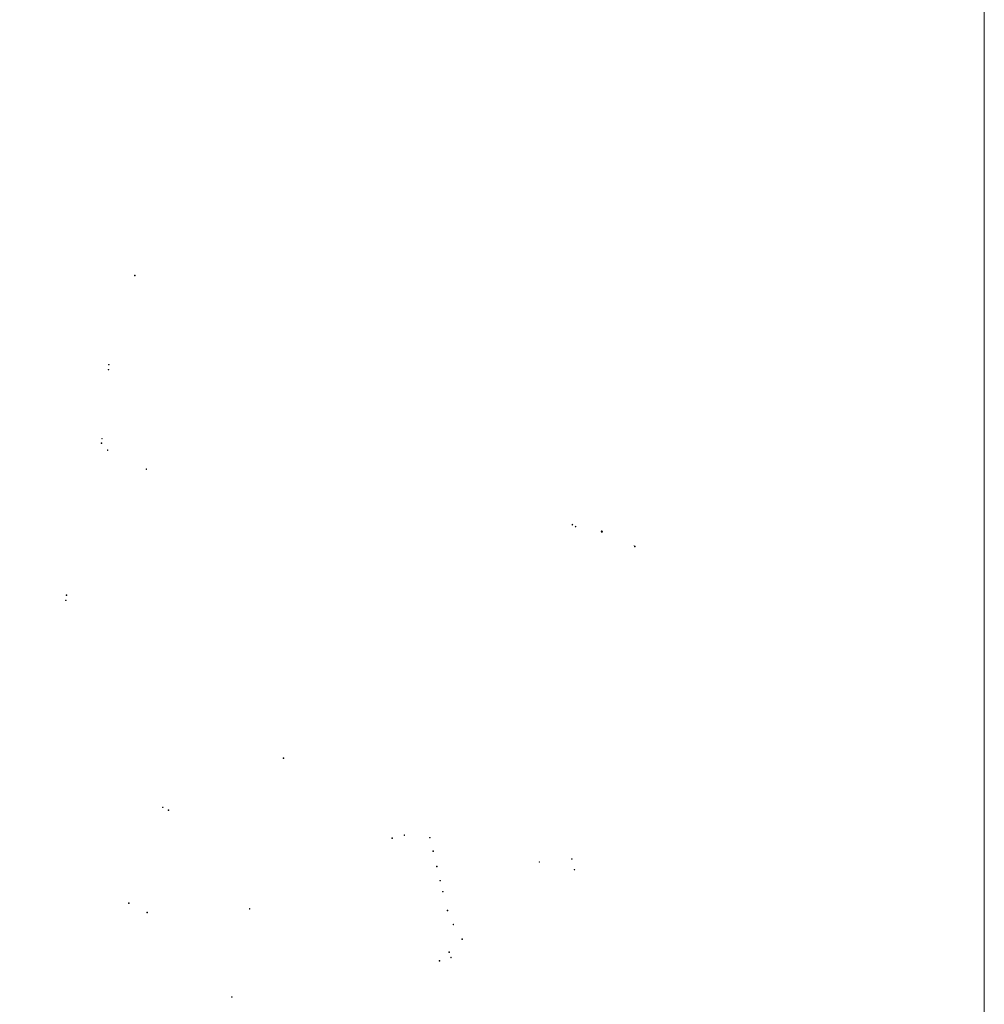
# Model space of a CAD drawing. Header units: inches. Extents: x 0 to 191500, y 0 to 342750.
# Tile 543 of 547: x 190314 to 191500, y 334324 to 335534. Entities that reach past the tile are written whole.
import ezdxf

# ---------------------------------------------------------------- set-up
doc = ezdxf.new("R2010")
doc.units = ezdxf.units.IN
doc.header["$MEASUREMENT"] = 0
doc.linetypes.add('RI-HWA_KOLKAANSLUITING', pattern=[4.3, 2.5, -1.8])
for name, color, linetype, lineweight in [('ECW', 150, 'Continuous', 20), ('N-WE-RI-HWA_KOLK-S', 150, 'Continuous', 20), ('N-WE-RI-HWA_KOLKAANSLUITING', 150, 'RI-HWA_KOLKAANSLUITING', 20)]:
    doc.layers.add(name, color=color, linetype=linetype, lineweight=lineweight)
picture_1 = doc.add_image_def('image1.ecw', size_in_pixel=(220000, 285000))

msp = doc.modelspace()

# ---------------------------------------------------------------- linework, layer by layer
at = {"layer": 'N-WE-RI-HWA_KOLK-S'}
for p, q in [((190455.54252, 335219.75597), (190455.54103, 335219.05952)), ((190455.54103, 335219.05952), (190456.23897, 335219.75448)), ((190455.54252, 335219.75597), (190456.23748, 335219.05803)), ((190456.23897, 335219.75448), (190455.54252, 335219.75597)), ((190456.23748, 335219.05803), (190456.23897, 335219.75448)), ((190455.54103, 335219.05952), (190456.23748, 335219.05803)), ((190423.19752, 335104.02797), (190423.19603, 335103.33152)), ((190423.19603, 335103.33152), (190423.89397, 335104.02648)), ((190423.19603, 335103.33152), (190423.89248, 335103.33003)), ((190423.19752, 335104.02797), (190423.89248, 335103.33003)), ((190423.89397, 335104.02648), (190423.19752, 335104.02797)), ((190423.54852, 335110.25697), (190423.54703, 335109.56052)), ((190423.54703, 335109.56052), (190424.24497, 335110.25548)), ((190423.54703, 335109.56052), (190424.24348, 335109.55903)), ((190423.54852, 335110.25697), (190424.24348, 335109.55903)), ((190424.24497, 335110.25548), (190423.54852, 335110.25697)), ((190423.89248, 335103.33003), (190423.89397, 335104.02648)), ((190424.24348, 335109.55903), (190424.24497, 335110.25548)), ((190415.16052, 335019.29897), (190415.15903, 335018.60252)), ((190415.15903, 335018.60252), (190415.85697, 335019.29748)), ((190415.15903, 335018.60252), (190415.85548, 335018.60103)), ((190415.16052, 335019.29897), (190415.85548, 335018.60103)), ((190415.85697, 335019.29748), (190415.16052, 335019.29897)), ((190415.85548, 335018.60103), (190415.85697, 335019.29748)), ((190414.54952, 335013.85397), (190414.54803, 335013.15752)), ((190414.54803, 335013.15752), (190415.24597, 335013.85248)), ((190414.54803, 335013.15752), (190415.24448, 335013.15603)), ((190414.54952, 335013.85397), (190415.24448, 335013.15603)), ((190415.24597, 335013.85248), (190414.54952, 335013.85397)), ((190415.24448, 335013.15603), (190415.24597, 335013.85248)), ((190422.11952, 335005.13297), (190422.11803, 335004.43652)), ((190422.11803, 335004.43652), (190422.81597, 335005.13148)), ((190422.11803, 335004.43652), (190422.81448, 335004.43503)), ((190422.11952, 335005.13297), (190422.81448, 335004.43503)), ((190422.81597, 335005.13148), (190422.11952, 335005.13297)), ((190422.81448, 335004.43503), (190422.81597, 335005.13148)), ((190469.62852, 334981.82497), (190469.62703, 334981.12852)), ((190469.62703, 334981.12852), (190470.32497, 334981.82348)), ((190469.62703, 334981.12852), (190470.32348, 334981.12703)), ((190469.62852, 334981.82497), (190470.32348, 334981.12703)), ((190470.32497, 334981.82348), (190469.62852, 334981.82497)), ((190470.32348, 334981.12703), (190470.32497, 334981.82348)), ((190993.53437, 334913.69834, 44.93166), (190993.26945, 334913.05424, 44.93166)), ((190993.26945, 334913.05424, 44.93166), (190994.17847, 334913.43343, 44.93166)), ((190993.26945, 334913.05424, 44.93166), (190993.91355, 334912.78932, 44.93166)), ((190993.53437, 334913.69834, 44.93166), (190993.91355, 334912.78932, 44.93166)), ((190994.17847, 334913.43343, 44.93166), (190993.53437, 334913.69834, 44.93166)), ((190993.91355, 334912.78932, 44.93166), (190994.17847, 334913.43343, 44.93166)), ((190997.44084, 334911.33381, 44.95955), (190997.17593, 334910.6897, 44.95955)), ((190997.17593, 334910.6897, 44.95955), (190998.08495, 334911.06889, 44.95955)), ((190997.17593, 334910.6897, 44.95955), (190997.82003, 334910.42479, 44.95955)), ((190997.44084, 334911.33381, 44.95955), (190997.82003, 334910.42479, 44.95955)), ((190998.08495, 334911.06889, 44.95955), (190997.44084, 334911.33381, 44.95955)), ((190997.82003, 334910.42479, 44.95955), (190998.08495, 334911.06889, 44.95955)), ((191029.29854, 334905.32789, 44.68693), (191029.03362, 334904.68379, 44.68693)), ((191029.03362, 334904.68379, 44.68693), (191029.94264, 334905.06298, 44.68693)), ((191029.29854, 334905.32789, 44.68693), (191029.67773, 334904.41887, 44.68693)), ((191029.94264, 334905.06298, 44.68693), (191029.29854, 334905.32789, 44.68693)), ((191029.67773, 334904.41887, 44.68693), (191029.94264, 334905.06298, 44.68693)), ((191029.03362, 334904.68379, 44.68693), (191029.67773, 334904.41887, 44.68693)), ((191070.40881, 334886.79304, 44.68693), (191070.1439, 334886.14894, 44.68693)), ((191070.1439, 334886.14894, 44.68693), (191071.05291, 334886.52812, 44.68693)), ((191070.1439, 334886.14894, 44.68693), (191070.788, 334885.88402, 44.68693)), ((191070.40881, 334886.79304, 44.68693), (191070.788, 334885.88402, 44.68693)), ((191071.05291, 334886.52812, 44.68693), (191070.40881, 334886.79304, 44.68693)), ((191070.788, 334885.88402, 44.68693), (191071.05291, 334886.52812, 44.68693)), ((190370.61352, 334820.63197), (190370.61203, 334819.93552)), ((190370.61203, 334819.93552), (190371.30997, 334820.63048)), ((190370.61352, 334820.63197), (190371.30848, 334819.93403)), ((190371.30997, 334820.63048), (190370.61352, 334820.63197)), ((190371.30848, 334819.93403), (190371.30997, 334820.63048)), ((190371.61952, 334826.87297), (190371.61803, 334826.17652)), ((190371.61803, 334826.17652), (190372.31597, 334826.87148)), ((190371.61803, 334826.17652), (190372.31448, 334826.17503)), ((190371.61952, 334826.87297), (190372.31448, 334826.17503)), ((190372.31597, 334826.87148), (190371.61952, 334826.87297)), ((190372.31448, 334826.17503), (190372.31597, 334826.87148)), ((190370.61203, 334819.93552), (190371.30848, 334819.93403)), ((190638.36952, 334626.64097), (190638.36803, 334625.94452)), ((190638.36803, 334625.94452), (190639.06597, 334626.63948)), ((190638.36803, 334625.94452), (190639.06448, 334625.94303)), ((190638.36952, 334626.64097), (190639.06448, 334625.94303)), ((190639.06597, 334626.63948), (190638.36952, 334626.64097)), ((190639.06448, 334625.94303), (190639.06597, 334626.63948)), ((190489.80852, 334566.17897), (190489.80703, 334565.48252)), ((190489.80703, 334565.48252), (190490.50497, 334566.17748)), ((190489.80703, 334565.48252), (190490.50348, 334565.48103)), ((190489.80852, 334566.17897), (190490.50348, 334565.48103)), ((190490.50497, 334566.17748), (190489.80852, 334566.17897)), ((190490.50348, 334565.48103), (190490.50497, 334566.17748)), ((190496.80252, 334562.81097), (190496.80103, 334562.11452)), ((190496.80103, 334562.11452), (190497.49897, 334562.80948)), ((190496.80103, 334562.11452), (190497.49748, 334562.11303)), ((190496.80252, 334562.81097), (190497.49748, 334562.11303)), ((190497.49897, 334562.80948), (190496.80252, 334562.81097)), ((190497.49748, 334562.11303), (190497.49897, 334562.80948)), ((190786.83452, 334532.02297), (190786.83303, 334531.32652)), ((190786.83303, 334531.32652), (190787.53097, 334532.02148)), ((190786.83303, 334531.32652), (190787.52948, 334531.32503)), ((190786.83452, 334532.02297), (190787.52948, 334531.32503)), ((190787.53097, 334532.02148), (190786.83452, 334532.02297)), ((190787.52948, 334531.32503), (190787.53097, 334532.02148)), ((190771.86552, 334528.21497), (190771.86403, 334527.51852)), ((190771.86403, 334527.51852), (190772.56197, 334528.21348)), ((190771.86403, 334527.51852), (190772.56048, 334527.51703)), ((190771.86552, 334528.21497), (190772.56048, 334527.51703)), ((190772.56197, 334528.21348), (190771.86552, 334528.21497)), ((190772.56048, 334527.51703), (190772.56197, 334528.21348)), ((190818.02352, 334528.89897), (190818.02203, 334528.20252)), ((190818.02203, 334528.20252), (190818.71997, 334528.89748)), ((190818.02203, 334528.20252), (190818.71848, 334528.20103)), ((190818.02352, 334528.89897), (190818.71848, 334528.20103)), ((190818.71997, 334528.89748), (190818.02352, 334528.89897)), ((190818.71848, 334528.20103), (190818.71997, 334528.89748)), ((190822.10752, 334512.19397), (190822.10603, 334511.49752)), ((190822.10603, 334511.49752), (190822.80397, 334512.19248)), ((190822.10603, 334511.49752), (190822.80248, 334511.49603)), ((190822.10752, 334512.19397), (190822.80248, 334511.49603)), ((190822.80397, 334512.19248), (190822.10752, 334512.19397)), ((190822.80248, 334511.49603), (190822.80397, 334512.19248)), ((190952.73252, 334498.96897), (190952.73103, 334498.27252)), ((190952.73103, 334498.27252), (190953.42897, 334498.96748)), ((190952.73103, 334498.27252), (190953.42748, 334498.27103)), ((190952.73252, 334498.96897), (190953.42748, 334498.27103)), ((190953.42897, 334498.96748), (190952.73252, 334498.96897)), ((190953.42748, 334498.27103), (190953.42897, 334498.96748)), ((190992.58152, 334502.75797), (190992.58003, 334502.06152)), ((190992.58003, 334502.06152), (190993.27797, 334502.75648)), ((190992.58003, 334502.06152), (190993.27648, 334502.06003)), ((190992.58152, 334502.75797), (190993.27648, 334502.06003)), ((190993.27797, 334502.75648), (190992.58152, 334502.75797)), ((190993.27648, 334502.06003), (190993.27797, 334502.75648)), ((190826.67852, 334493.46197), (190826.67703, 334492.76552)), ((190826.67703, 334492.76552), (190827.37497, 334493.46048)), ((190826.67703, 334492.76552), (190827.37348, 334492.76403)), ((190826.67852, 334493.46197), (190827.37348, 334492.76403)), ((190827.37497, 334493.46048), (190826.67852, 334493.46197)), ((190827.37348, 334492.76403), (190827.37497, 334493.46048)), ((190995.79952, 334489.54197), (190995.79803, 334488.84552)), ((190995.79803, 334488.84552), (190996.49597, 334489.54048)), ((190995.79803, 334488.84552), (190996.49448, 334488.84403)), ((190995.79952, 334489.54197), (190996.49448, 334488.84403)), ((190996.49597, 334489.54048), (190995.79952, 334489.54197)), ((190996.49448, 334488.84403), (190996.49597, 334489.54048)), ((190830.94152, 334476.08497), (190830.94003, 334475.38852)), ((190830.94003, 334475.38852), (190831.63797, 334476.08348)), ((190830.94003, 334475.38852), (190831.63648, 334475.38703)), ((190830.94152, 334476.08497), (190831.63648, 334475.38703)), ((190831.63797, 334476.08348), (190830.94152, 334476.08497)), ((190831.63648, 334475.38703), (190831.63797, 334476.08348)), ((190834.21952, 334462.61397), (190834.21803, 334461.91752)), ((190834.21803, 334461.91752), (190834.91597, 334462.61248)), ((190834.21803, 334461.91752), (190834.91448, 334461.91603)), ((190834.21952, 334462.61397), (190834.91448, 334461.91603)), ((190834.91597, 334462.61248), (190834.21952, 334462.61397)), ((190834.91448, 334461.91603), (190834.91597, 334462.61248)), ((190448.08952, 334448.42997), (190448.08803, 334447.73352)), ((190448.08803, 334447.73352), (190448.78597, 334448.42848)), ((190448.08803, 334447.73352), (190448.78448, 334447.73203)), ((190448.08952, 334448.42997), (190448.78448, 334447.73203)), ((190448.78597, 334448.42848), (190448.08952, 334448.42997)), ((190448.78448, 334447.73203), (190448.78597, 334448.42848)), ((190470.62552, 334437.05997), (190470.62403, 334436.36352)), ((190470.62403, 334436.36352), (190471.32197, 334437.05848)), ((190470.62403, 334436.36352), (190471.32048, 334436.36203)), ((190470.62552, 334437.05997), (190471.32048, 334436.36203)), ((190471.32197, 334437.05848), (190470.62552, 334437.05997)), ((190471.32048, 334436.36203), (190471.32197, 334437.05848)), ((190596.70352, 334441.57897), (190596.70203, 334440.88252)), ((190596.70203, 334440.88252), (190597.39997, 334441.57748)), ((190596.70203, 334440.88252), (190597.39848, 334440.88103)), ((190596.70352, 334441.57897), (190597.39848, 334440.88103)), ((190597.39997, 334441.57748), (190596.70352, 334441.57897)), ((190597.39848, 334440.88103), (190597.39997, 334441.57748)), ((190839.87452, 334439.56097), (190839.87303, 334438.86452)), ((190839.87303, 334438.86452), (190840.57097, 334439.55948)), ((190839.87303, 334438.86452), (190840.56948, 334438.86303)), ((190839.87452, 334439.56097), (190840.56948, 334438.86303)), ((190840.57097, 334439.55948), (190839.87452, 334439.56097)), ((190840.56948, 334438.86303), (190840.57097, 334439.55948)), ((190847.05252, 334422.17297), (190847.05103, 334421.47652)), ((190847.05103, 334421.47652), (190847.74897, 334422.17148)), ((190847.05103, 334421.47652), (190847.74748, 334421.47503)), ((190847.05252, 334422.17297), (190847.74748, 334421.47503)), ((190847.74897, 334422.17148), (190847.05252, 334422.17297)), ((190847.74748, 334421.47503), (190847.74897, 334422.17148)), ((190857.80552, 334404.25197), (190857.80403, 334403.55552)), ((190857.80403, 334403.55552), (190858.50197, 334404.25048)), ((190857.80403, 334403.55552), (190858.50048, 334403.55403)), ((190857.80552, 334404.25197), (190858.50048, 334403.55403)), ((190858.50197, 334404.25048), (190857.80552, 334404.25197)), ((190858.50048, 334403.55403), (190858.50197, 334404.25048)), ((190841.75452, 334388.29697), (190841.75303, 334387.60052)), ((190841.75303, 334387.60052), (190842.45097, 334388.29548)), ((190841.75303, 334387.60052), (190842.44948, 334387.59903)), ((190841.75452, 334388.29697), (190842.44948, 334387.59903)), ((190842.45097, 334388.29548), (190841.75452, 334388.29697)), ((190842.44948, 334387.59903), (190842.45097, 334388.29548)), ((190829.93052, 334377.54697), (190829.92903, 334376.85052)), ((190829.92903, 334376.85052), (190830.62697, 334377.54548)), ((190829.92903, 334376.85052), (190830.62548, 334376.84903)), ((190829.93052, 334377.54697), (190830.62548, 334376.84903)), ((190830.62697, 334377.54548), (190829.93052, 334377.54697)), ((190830.62548, 334376.84903), (190830.62697, 334377.54548)), ((190844.11752, 334381.57097), (190844.11603, 334380.87452)), ((190844.11603, 334380.87452), (190844.81397, 334381.56948)), ((190844.11603, 334380.87452), (190844.81248, 334380.87303)), ((190844.11752, 334381.57097), (190844.81248, 334380.87303)), ((190844.81397, 334381.56948), (190844.11752, 334381.57097)), ((190844.81248, 334380.87303), (190844.81397, 334381.56948)), ((190574.63252, 334333.06597), (190574.63103, 334332.36952)), ((190574.63103, 334332.36952), (190575.32897, 334333.06448)), ((190574.63103, 334332.36952), (190575.32748, 334332.36803)), ((190574.63252, 334333.06597), (190575.32748, 334332.36803)), ((190575.32897, 334333.06448), (190574.63252, 334333.06597)), ((190575.32748, 334332.36803), (190575.32897, 334333.06448))]:
    msp.add_line(p, q, dxfattribs=at)
at = {"layer": 'N-WE-RI-HWA_KOLKAANSLUITING'}
for points in [[(191029.60912, 334905.39953), (191029.7399, 334905.71692), (191030.63668, 334905.34352), (191029.79173, 334903.36633)], [(191070.04432, 334886.56872), (191069.70838, 334887.75747), (191069.70838, 334887.75747), (191069.70838, 334887.75747)]]:
    msp.add_lwpolyline(points, dxfattribs=at)

# ---------------------------------------------------------------- pictures from other files: only their frames are drawn
at = {"layer": 'ECW'}
image = msp.add_image(picture_1, insert=(180500, 328500), size_in_units=(11000, 14250), dxfattribs=at)
image.dxf.flags = 7

doc.saveas('drawing.dxf')
